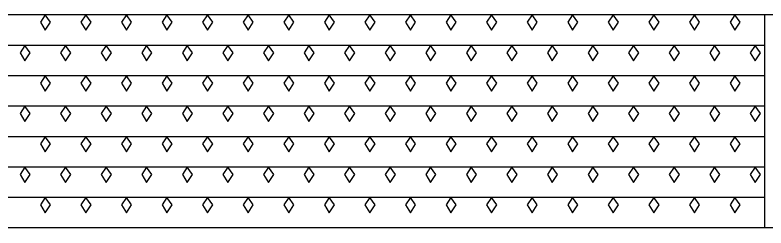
# Model space of a CAD drawing. Extents: x 1313964 to 1316843, y 2087046 to 2096619.
# Drawn here: x 1314425.44 to 1314436.7, y 2089130.72 to 2089133.91 of the extents above; entities that cross this region are included whole.
import ezdxf

# ---------------------------------------------------------------- set-up
doc = ezdxf.new("R2010")
doc.units = 0
doc.layers.add('B-Sub-Contour', color=7, linetype='Continuous')

msp = doc.modelspace()

# ---------------------------------------------------------------- linework, layer by layer
at = {"layer": 'B-Sub-Contour'}
for points in [[(1314448.686, 2089133.914), (1314403.686, 2089133.914)], [(1314436.686, 2089130.721), (1314436.686, 2089133.914)], [(1314436.686, 2089133.457), (1314411.686, 2089133.457)], [(1314436.686, 2089133.001), (1314411.686, 2089133.001)], [(1314436.686, 2089132.545), (1314411.686, 2089132.545)], [(1314436.686, 2089132.089), (1314411.686, 2089132.089)], [(1314436.686, 2089131.633), (1314411.686, 2089131.633)], [(1314436.686, 2089131.177), (1314411.686, 2089131.177)], [(1314448.686, 2089130.721), (1314403.686, 2089130.721)]]:
    msp.add_lwpolyline(points, dxfattribs=at)
for points in [[(1314425.898, 2089133.914), (1314425.825, 2089133.804), (1314425.898, 2089133.685), (1314425.977, 2089133.804)], [(1314426.506, 2089133.914), (1314426.433, 2089133.804), (1314426.506, 2089133.685), (1314426.585, 2089133.804)], [(1314427.114, 2089133.914), (1314427.041, 2089133.804), (1314427.114, 2089133.685), (1314427.193, 2089133.804)], [(1314427.722, 2089133.914), (1314427.649, 2089133.804), (1314427.722, 2089133.685), (1314427.801, 2089133.804)], [(1314428.33, 2089133.914), (1314428.257, 2089133.804), (1314428.33, 2089133.685), (1314428.409, 2089133.804)], [(1314428.938, 2089133.914), (1314428.865, 2089133.804), (1314428.938, 2089133.685), (1314429.017, 2089133.804)], [(1314429.547, 2089133.914), (1314429.474, 2089133.804), (1314429.547, 2089133.685), (1314429.626, 2089133.804)], [(1314430.155, 2089133.914), (1314430.082, 2089133.804), (1314430.155, 2089133.685), (1314430.234, 2089133.804)], [(1314430.763, 2089133.914), (1314430.69, 2089133.804), (1314430.763, 2089133.685), (1314430.842, 2089133.804)], [(1314431.371, 2089133.914), (1314431.298, 2089133.804), (1314431.371, 2089133.685), (1314431.45, 2089133.804)], [(1314431.979, 2089133.914), (1314431.906, 2089133.804), (1314431.979, 2089133.685), (1314432.058, 2089133.804)], [(1314432.587, 2089133.914), (1314432.514, 2089133.804), (1314432.587, 2089133.685), (1314432.666, 2089133.804)], [(1314433.195, 2089133.914), (1314433.122, 2089133.804), (1314433.195, 2089133.685), (1314433.274, 2089133.804)], [(1314433.803, 2089133.914), (1314433.73, 2089133.804), (1314433.803, 2089133.685), (1314433.882, 2089133.804)], [(1314434.411, 2089133.914), (1314434.338, 2089133.804), (1314434.411, 2089133.685), (1314434.49, 2089133.804)], [(1314435.019, 2089133.914), (1314434.947, 2089133.804), (1314435.019, 2089133.685), (1314435.099, 2089133.804)], [(1314435.628, 2089133.914), (1314435.555, 2089133.804), (1314435.628, 2089133.685), (1314435.707, 2089133.804)], [(1314436.236, 2089133.914), (1314436.163, 2089133.804), (1314436.236, 2089133.685), (1314436.315, 2089133.804)], [(1314425.594, 2089133.457), (1314425.521, 2089133.348), (1314425.594, 2089133.229), (1314425.673, 2089133.348)], [(1314426.202, 2089133.457), (1314426.129, 2089133.348), (1314426.202, 2089133.229), (1314426.281, 2089133.348)], [(1314426.81, 2089133.457), (1314426.737, 2089133.348), (1314426.81, 2089133.229), (1314426.889, 2089133.348)], [(1314427.418, 2089133.457), (1314427.345, 2089133.348), (1314427.418, 2089133.229), (1314427.497, 2089133.348)], [(1314428.026, 2089133.457), (1314427.953, 2089133.348), (1314428.026, 2089133.229), (1314428.105, 2089133.348)], [(1314428.634, 2089133.457), (1314428.561, 2089133.348), (1314428.634, 2089133.229), (1314428.713, 2089133.348)], [(1314429.242, 2089133.457), (1314429.17, 2089133.348), (1314429.242, 2089133.229), (1314429.322, 2089133.348)], [(1314429.851, 2089133.457), (1314429.778, 2089133.348), (1314429.851, 2089133.229), (1314429.93, 2089133.348)], [(1314430.459, 2089133.457), (1314430.386, 2089133.348), (1314430.459, 2089133.229), (1314430.538, 2089133.348)], [(1314431.067, 2089133.457), (1314430.994, 2089133.348), (1314431.067, 2089133.229), (1314431.146, 2089133.348)], [(1314431.675, 2089133.457), (1314431.602, 2089133.348), (1314431.675, 2089133.229), (1314431.754, 2089133.348)], [(1314432.283, 2089133.457), (1314432.21, 2089133.348), (1314432.283, 2089133.229), (1314432.362, 2089133.348)], [(1314432.891, 2089133.457), (1314432.818, 2089133.348), (1314432.891, 2089133.229), (1314432.97, 2089133.348)], [(1314433.499, 2089133.457), (1314433.426, 2089133.348), (1314433.499, 2089133.229), (1314433.578, 2089133.348)], [(1314434.107, 2089133.457), (1314434.034, 2089133.348), (1314434.107, 2089133.229), (1314434.186, 2089133.348)], [(1314434.715, 2089133.457), (1314434.642, 2089133.348), (1314434.715, 2089133.229), (1314434.794, 2089133.348)], [(1314435.324, 2089133.457), (1314435.251, 2089133.348), (1314435.324, 2089133.229), (1314435.403, 2089133.348)], [(1314435.932, 2089133.457), (1314435.859, 2089133.348), (1314435.932, 2089133.229), (1314436.011, 2089133.348)], [(1314436.54, 2089133.457), (1314436.467, 2089133.348), (1314436.54, 2089133.229), (1314436.619, 2089133.348)], [(1314425.898, 2089133.001), (1314425.825, 2089132.892), (1314425.898, 2089132.773), (1314425.977, 2089132.892)], [(1314426.506, 2089133.001), (1314426.433, 2089132.892), (1314426.506, 2089132.773), (1314426.585, 2089132.892)], [(1314427.114, 2089133.001), (1314427.041, 2089132.892), (1314427.114, 2089132.773), (1314427.193, 2089132.892)], [(1314427.722, 2089133.001), (1314427.649, 2089132.892), (1314427.722, 2089132.773), (1314427.801, 2089132.892)], [(1314428.33, 2089133.001), (1314428.257, 2089132.892), (1314428.33, 2089132.773), (1314428.409, 2089132.892)], [(1314428.938, 2089133.001), (1314428.865, 2089132.892), (1314428.938, 2089132.773), (1314429.017, 2089132.892)], [(1314429.547, 2089133.001), (1314429.474, 2089132.892), (1314429.547, 2089132.773), (1314429.626, 2089132.892)], [(1314430.155, 2089133.001), (1314430.082, 2089132.892), (1314430.155, 2089132.773), (1314430.234, 2089132.892)], [(1314430.763, 2089133.001), (1314430.69, 2089132.892), (1314430.763, 2089132.773), (1314430.842, 2089132.892)], [(1314431.371, 2089133.001), (1314431.298, 2089132.892), (1314431.371, 2089132.773), (1314431.45, 2089132.892)], [(1314431.979, 2089133.001), (1314431.906, 2089132.892), (1314431.979, 2089132.773), (1314432.058, 2089132.892)], [(1314432.587, 2089133.001), (1314432.514, 2089132.892), (1314432.587, 2089132.773), (1314432.666, 2089132.892)], [(1314433.195, 2089133.001), (1314433.122, 2089132.892), (1314433.195, 2089132.773), (1314433.274, 2089132.892)], [(1314433.803, 2089133.001), (1314433.73, 2089132.892), (1314433.803, 2089132.773), (1314433.882, 2089132.892)], [(1314434.411, 2089133.001), (1314434.338, 2089132.892), (1314434.411, 2089132.773), (1314434.49, 2089132.892)], [(1314435.019, 2089133.001), (1314434.947, 2089132.892), (1314435.019, 2089132.773), (1314435.099, 2089132.892)], [(1314435.628, 2089133.001), (1314435.555, 2089132.892), (1314435.628, 2089132.773), (1314435.707, 2089132.892)], [(1314436.236, 2089133.001), (1314436.163, 2089132.892), (1314436.236, 2089132.773), (1314436.315, 2089132.892)], [(1314425.594, 2089132.545), (1314425.521, 2089132.436), (1314425.594, 2089132.317), (1314425.673, 2089132.436)], [(1314426.202, 2089132.545), (1314426.129, 2089132.436), (1314426.202, 2089132.317), (1314426.281, 2089132.436)], [(1314426.81, 2089132.545), (1314426.737, 2089132.436), (1314426.81, 2089132.317), (1314426.889, 2089132.436)], [(1314427.418, 2089132.545), (1314427.345, 2089132.436), (1314427.418, 2089132.317), (1314427.497, 2089132.436)], [(1314428.026, 2089132.545), (1314427.953, 2089132.436), (1314428.026, 2089132.317), (1314428.105, 2089132.436)], [(1314428.634, 2089132.545), (1314428.561, 2089132.436), (1314428.634, 2089132.317), (1314428.713, 2089132.436)], [(1314429.242, 2089132.545), (1314429.17, 2089132.436), (1314429.242, 2089132.317), (1314429.322, 2089132.436)], [(1314429.851, 2089132.545), (1314429.778, 2089132.436), (1314429.851, 2089132.317), (1314429.93, 2089132.436)], [(1314430.459, 2089132.545), (1314430.386, 2089132.436), (1314430.459, 2089132.317), (1314430.538, 2089132.436)], [(1314431.067, 2089132.545), (1314430.994, 2089132.436), (1314431.067, 2089132.317), (1314431.146, 2089132.436)], [(1314431.675, 2089132.545), (1314431.602, 2089132.436), (1314431.675, 2089132.317), (1314431.754, 2089132.436)], [(1314432.283, 2089132.545), (1314432.21, 2089132.436), (1314432.283, 2089132.317), (1314432.362, 2089132.436)], [(1314432.891, 2089132.545), (1314432.818, 2089132.436), (1314432.891, 2089132.317), (1314432.97, 2089132.436)], [(1314433.499, 2089132.545), (1314433.426, 2089132.436), (1314433.499, 2089132.317), (1314433.578, 2089132.436)], [(1314434.107, 2089132.545), (1314434.034, 2089132.436), (1314434.107, 2089132.317), (1314434.186, 2089132.436)], [(1314434.715, 2089132.545), (1314434.642, 2089132.436), (1314434.715, 2089132.317), (1314434.794, 2089132.436)], [(1314435.324, 2089132.545), (1314435.251, 2089132.436), (1314435.324, 2089132.317), (1314435.403, 2089132.436)], [(1314435.932, 2089132.545), (1314435.859, 2089132.436), (1314435.932, 2089132.317), (1314436.011, 2089132.436)], [(1314436.54, 2089132.545), (1314436.467, 2089132.436), (1314436.54, 2089132.317), (1314436.619, 2089132.436)], [(1314425.898, 2089132.089), (1314425.825, 2089131.98), (1314425.898, 2089131.861), (1314425.977, 2089131.98)], [(1314426.506, 2089132.089), (1314426.433, 2089131.98), (1314426.506, 2089131.861), (1314426.585, 2089131.98)], [(1314427.114, 2089132.089), (1314427.041, 2089131.98), (1314427.114, 2089131.861), (1314427.193, 2089131.98)], [(1314427.722, 2089132.089), (1314427.649, 2089131.98), (1314427.722, 2089131.861), (1314427.801, 2089131.98)], [(1314428.33, 2089132.089), (1314428.257, 2089131.98), (1314428.33, 2089131.861), (1314428.409, 2089131.98)], [(1314428.938, 2089132.089), (1314428.865, 2089131.98), (1314428.938, 2089131.861), (1314429.017, 2089131.98)], [(1314429.547, 2089132.089), (1314429.474, 2089131.98), (1314429.547, 2089131.861), (1314429.626, 2089131.98)], [(1314430.155, 2089132.089), (1314430.082, 2089131.98), (1314430.155, 2089131.861), (1314430.234, 2089131.98)], [(1314430.763, 2089132.089), (1314430.69, 2089131.98), (1314430.763, 2089131.861), (1314430.842, 2089131.98)], [(1314431.371, 2089132.089), (1314431.298, 2089131.98), (1314431.371, 2089131.861), (1314431.45, 2089131.98)], [(1314431.979, 2089132.089), (1314431.906, 2089131.98), (1314431.979, 2089131.861), (1314432.058, 2089131.98)], [(1314432.587, 2089132.089), (1314432.514, 2089131.98), (1314432.587, 2089131.861), (1314432.666, 2089131.98)], [(1314433.195, 2089132.089), (1314433.122, 2089131.98), (1314433.195, 2089131.861), (1314433.274, 2089131.98)], [(1314433.803, 2089132.089), (1314433.73, 2089131.98), (1314433.803, 2089131.861), (1314433.882, 2089131.98)], [(1314434.411, 2089132.089), (1314434.338, 2089131.98), (1314434.411, 2089131.861), (1314434.49, 2089131.98)], [(1314435.019, 2089132.089), (1314434.947, 2089131.98), (1314435.019, 2089131.861), (1314435.099, 2089131.98)], [(1314435.628, 2089132.089), (1314435.555, 2089131.98), (1314435.628, 2089131.861), (1314435.707, 2089131.98)], [(1314436.236, 2089132.089), (1314436.163, 2089131.98), (1314436.236, 2089131.861), (1314436.315, 2089131.98)], [(1314425.594, 2089131.633), (1314425.521, 2089131.524), (1314425.594, 2089131.405), (1314425.673, 2089131.524)], [(1314426.202, 2089131.633), (1314426.129, 2089131.524), (1314426.202, 2089131.405), (1314426.281, 2089131.524)], [(1314426.81, 2089131.633), (1314426.737, 2089131.524), (1314426.81, 2089131.405), (1314426.889, 2089131.524)], [(1314427.418, 2089131.633), (1314427.345, 2089131.524), (1314427.418, 2089131.405), (1314427.497, 2089131.524)], [(1314428.026, 2089131.633), (1314427.953, 2089131.524), (1314428.026, 2089131.405), (1314428.105, 2089131.524)], [(1314428.634, 2089131.633), (1314428.561, 2089131.524), (1314428.634, 2089131.405), (1314428.713, 2089131.524)], [(1314429.242, 2089131.633), (1314429.17, 2089131.524), (1314429.242, 2089131.405), (1314429.322, 2089131.524)], [(1314429.851, 2089131.633), (1314429.778, 2089131.524), (1314429.851, 2089131.405), (1314429.93, 2089131.524)], [(1314430.459, 2089131.633), (1314430.386, 2089131.524), (1314430.459, 2089131.405), (1314430.538, 2089131.524)], [(1314431.067, 2089131.633), (1314430.994, 2089131.524), (1314431.067, 2089131.405), (1314431.146, 2089131.524)], [(1314431.675, 2089131.633), (1314431.602, 2089131.524), (1314431.675, 2089131.405), (1314431.754, 2089131.524)], [(1314432.283, 2089131.633), (1314432.21, 2089131.524), (1314432.283, 2089131.405), (1314432.362, 2089131.524)], [(1314432.891, 2089131.633), (1314432.818, 2089131.524), (1314432.891, 2089131.405), (1314432.97, 2089131.524)], [(1314433.499, 2089131.633), (1314433.426, 2089131.524), (1314433.499, 2089131.405), (1314433.578, 2089131.524)], [(1314434.107, 2089131.633), (1314434.034, 2089131.524), (1314434.107, 2089131.405), (1314434.186, 2089131.524)], [(1314434.715, 2089131.633), (1314434.642, 2089131.524), (1314434.715, 2089131.405), (1314434.794, 2089131.524)], [(1314435.324, 2089131.633), (1314435.251, 2089131.524), (1314435.324, 2089131.405), (1314435.403, 2089131.524)], [(1314435.932, 2089131.633), (1314435.859, 2089131.524), (1314435.932, 2089131.405), (1314436.011, 2089131.524)], [(1314436.54, 2089131.633), (1314436.467, 2089131.524), (1314436.54, 2089131.405), (1314436.619, 2089131.524)], [(1314425.898, 2089131.177), (1314425.825, 2089131.068), (1314425.898, 2089130.949), (1314425.977, 2089131.068)], [(1314426.506, 2089131.177), (1314426.433, 2089131.068), (1314426.506, 2089130.949), (1314426.585, 2089131.068)], [(1314427.114, 2089131.177), (1314427.041, 2089131.068), (1314427.114, 2089130.949), (1314427.193, 2089131.068)], [(1314427.722, 2089131.177), (1314427.649, 2089131.068), (1314427.722, 2089130.949), (1314427.801, 2089131.068)], [(1314428.33, 2089131.177), (1314428.257, 2089131.068), (1314428.33, 2089130.949), (1314428.409, 2089131.068)], [(1314428.938, 2089131.177), (1314428.865, 2089131.068), (1314428.938, 2089130.949), (1314429.017, 2089131.068)], [(1314429.547, 2089131.177), (1314429.474, 2089131.068), (1314429.547, 2089130.949), (1314429.626, 2089131.068)], [(1314430.155, 2089131.177), (1314430.082, 2089131.068), (1314430.155, 2089130.949), (1314430.234, 2089131.068)], [(1314430.763, 2089131.177), (1314430.69, 2089131.068), (1314430.763, 2089130.949), (1314430.842, 2089131.068)], [(1314431.371, 2089131.177), (1314431.298, 2089131.068), (1314431.371, 2089130.949), (1314431.45, 2089131.068)], [(1314431.979, 2089131.177), (1314431.906, 2089131.068), (1314431.979, 2089130.949), (1314432.058, 2089131.068)], [(1314432.587, 2089131.177), (1314432.514, 2089131.068), (1314432.587, 2089130.949), (1314432.666, 2089131.068)], [(1314433.195, 2089131.177), (1314433.122, 2089131.068), (1314433.195, 2089130.949), (1314433.274, 2089131.068)], [(1314433.803, 2089131.177), (1314433.73, 2089131.068), (1314433.803, 2089130.949), (1314433.882, 2089131.068)], [(1314434.411, 2089131.177), (1314434.338, 2089131.068), (1314434.411, 2089130.949), (1314434.49, 2089131.068)], [(1314435.019, 2089131.177), (1314434.947, 2089131.068), (1314435.019, 2089130.949), (1314435.099, 2089131.068)], [(1314435.628, 2089131.177), (1314435.555, 2089131.068), (1314435.628, 2089130.949), (1314435.707, 2089131.068)], [(1314436.236, 2089131.177), (1314436.163, 2089131.068), (1314436.236, 2089130.949), (1314436.315, 2089131.068)]]:
    msp.add_lwpolyline(points, close=True, dxfattribs=at)

doc.saveas('drawing.dxf')
